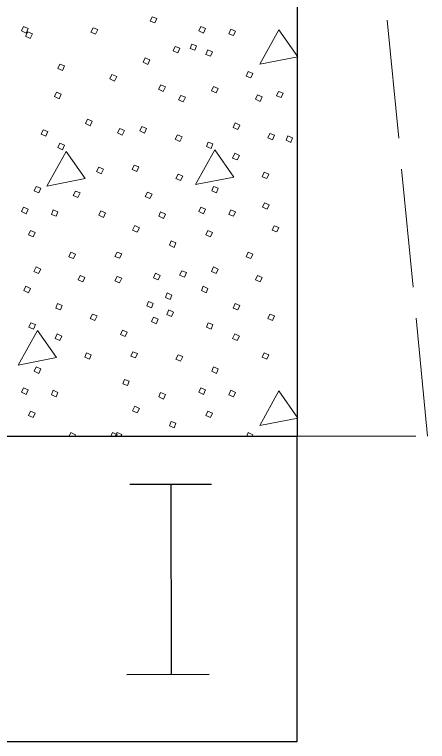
# Model space of a CAD drawing. Extents: x -1431.2 to -1397.2, y -1045.1 to -1001.1.
# Drawn here: x -1421.507 to -1420.172, y -1032.02 to -1029.669 of the extents above; entities that cross this region are included whole.
import ezdxf

# ---------------------------------------------------------------- set-up
doc = ezdxf.new("R2010")
doc.units = 0
doc.header["$LTSCALE"] = 0.064
doc.linetypes.add('LONG_DASHED', pattern=[7.5, 6, -1.5])
doc.layers.add('1', color=7, linetype='Continuous', lineweight=13)

msp = doc.modelspace()

# ---------------------------------------------------------------- linework, layer by layer
at = {"layer": '1', "lineweight": 25}
for p, q in [((-1420.59358, -1026.66633), (-1420.59358, -1031.03292)), ((-1423.35233, -1031.03292), (-1420.59358, -1031.03292)), ((-1420.59358, -1032.01983), (-1420.59358, -1031.03292)), ((-1421.1345, -1031.18808), (-1420.86983, -1031.18742)), ((-1421.00217, -1031.18767), (-1421.00058, -1031.80275)), ((-1421.144, -1031.803), (-1420.87775, -1031.80233)), ((-1423.35233, -1032.01983), (-1420.59358, -1032.01983))]:
    msp.add_line(p, q, dxfattribs=at)
at = {"layer": '1', "linetype": 'LONG_DASHED'}
for p, q in [((-1420.17175, -1031.03292), (-1420.59358, -1026.66633)), ((-1420.59358, -1031.03292), (-1420.17175, -1031.03292))]:
    msp.add_line(p, q, dxfattribs=at)
at = {"layer": '1'}
for p, q in [((-1421.33025, -1031.03292), (-1421.32558, -1031.02133)), ((-1421.19575, -1031.03292), (-1421.19, -1031.02133)), ((-1421.18133, -1031.03292), (-1421.17558, -1031.02133)), ((-1420.75633, -1031.03292), (-1420.75167, -1031.02133))]:
    msp.add_line(p, q, dxfattribs=at)
for points in [[(-1421.06208, -1029.67675), (-1421.047, -1029.68275), (-1421.05308, -1029.69683), (-1421.06817, -1029.69083)], [(-1421.47867, -1029.70858), (-1421.46358, -1029.71458), (-1421.46958, -1029.72967), (-1421.48467, -1029.72267)], [(-1421.46475, -1029.7255), (-1421.44967, -1029.7315), (-1421.45667, -1029.74658), (-1421.47175, -1029.73958)], [(-1421.25308, -1029.712), (-1421.23792, -1029.71808), (-1421.245, -1029.73317), (-1421.26008, -1029.72608)], [(-1420.90475, -1029.70858), (-1420.88967, -1029.71458), (-1420.89567, -1029.72967), (-1420.91075, -1029.72267)], [(-1420.80808, -1029.71658), (-1420.793, -1029.72367), (-1420.799, -1029.73775), (-1420.81408, -1029.73167)], [(-1420.652, -1029.71858), (-1420.71442, -1029.83033), (-1420.59058, -1029.80617)], [(-1420.98758, -1029.77258), (-1420.97242, -1029.77867), (-1420.9795, -1029.79375), (-1420.99458, -1029.78667)], [(-1420.9335, -1029.765), (-1420.91842, -1029.771), (-1420.92442, -1029.78508), (-1420.9395, -1029.77908)], [(-1420.88158, -1029.78408), (-1420.8665, -1029.79008), (-1420.8735, -1029.80417), (-1420.88867, -1029.79817)], [(-1421.08442, -1029.80958), (-1421.06933, -1029.81567), (-1421.07642, -1029.83075), (-1421.0915, -1029.82367)], [(-1421.36067, -1029.82983), (-1421.34558, -1029.83583), (-1421.35267, -1029.85092), (-1421.36775, -1029.84392)], [(-1421.19208, -1029.86342), (-1421.17692, -1029.8695), (-1421.184, -1029.88458), (-1421.19908, -1029.8775)], [(-1420.75167, -1029.8535), (-1420.73658, -1029.86058), (-1420.74267, -1029.87467), (-1420.75775, -1029.86858)], [(-1421.03417, -1029.89708), (-1421.01908, -1029.90317), (-1421.02617, -1029.91825), (-1421.04125, -1029.91117)], [(-1420.8635, -1029.90183), (-1420.84833, -1029.90892), (-1420.85542, -1029.923), (-1420.8705, -1029.91592)], [(-1421.37142, -1029.92067), (-1421.35633, -1029.92667), (-1421.36342, -1029.94175), (-1421.3785, -1029.93475)], [(-1420.96958, -1029.93075), (-1420.9545, -1029.93675), (-1420.96158, -1029.95192), (-1420.97667, -1029.94483)], [(-1420.7215, -1029.929), (-1420.70642, -1029.93608), (-1420.71242, -1029.95017), (-1420.7275, -1029.94308)], [(-1420.65367, -1029.918), (-1420.6385, -1029.924), (-1420.64458, -1029.93808), (-1420.65967, -1029.93208)], [(-1421.271, -1030.00817), (-1421.25592, -1030.01417), (-1421.26292, -1030.02925), (-1421.27808, -1030.02225)], [(-1421.09517, -1030.03167), (-1421.08008, -1030.03775), (-1421.08717, -1030.05283), (-1421.10225, -1030.04575)], [(-1420.794, -1030.01967), (-1420.77892, -1030.02667), (-1420.78492, -1030.04075), (-1420.8, -1030.03475)], [(-1421.4145, -1030.04175), (-1421.39942, -1030.04783), (-1421.40642, -1030.06292), (-1421.42158, -1030.05592)], [(-1421.16692, -1030.03842), (-1421.15183, -1030.0445), (-1421.15892, -1030.05958), (-1421.174, -1030.0525)], [(-1420.68125, -1030.05383), (-1420.66608, -1030.05992), (-1420.67317, -1030.075), (-1420.68825, -1030.06792)], [(-1420.98042, -1030.05858), (-1420.96525, -1030.06467), (-1420.97233, -1030.07975), (-1420.98742, -1030.07267)], [(-1420.62317, -1030.062), (-1420.60808, -1030.068), (-1420.61408, -1030.08308), (-1420.62917, -1030.07608)], [(-1421.36067, -1030.0855), (-1421.34558, -1030.09158), (-1421.35267, -1030.10667), (-1421.36775, -1030.09967)], [(-1420.88058, -1030.08208), (-1420.8655, -1030.08808), (-1420.8715, -1030.10317), (-1420.88658, -1030.09617)], [(-1421.34058, -1030.11233), (-1421.403, -1030.22408), (-1421.27917, -1030.19992)], [(-1420.85942, -1030.10725), (-1420.92183, -1030.219), (-1420.798, -1030.19483)], [(-1420.795, -1030.11825), (-1420.77992, -1030.12533), (-1420.78692, -1030.13942), (-1420.802, -1030.13342)], [(-1421.23508, -1030.16292), (-1421.22, -1030.169), (-1421.22708, -1030.18408), (-1421.24217, -1030.177)], [(-1421.12033, -1030.15617), (-1421.10517, -1030.16225), (-1421.11225, -1030.17733), (-1421.12733, -1030.17025)], [(-1420.97825, -1030.18575), (-1420.96317, -1030.19175), (-1420.97017, -1030.20592), (-1420.98525, -1030.19983)], [(-1420.70033, -1030.17967), (-1420.68525, -1030.18575), (-1420.69125, -1030.19983), (-1420.70642, -1030.19383)], [(-1421.43742, -1030.225), (-1421.42225, -1030.23108), (-1421.42833, -1030.24617), (-1421.44342, -1030.23908)], [(-1421.3105, -1030.24033), (-1421.29533, -1030.24633), (-1421.30242, -1030.2615), (-1421.3175, -1030.25442)], [(-1420.8635, -1030.225), (-1420.84833, -1030.23108), (-1420.85442, -1030.24617), (-1420.8695, -1030.23908)], [(-1421.07725, -1030.24367), (-1421.06217, -1030.24975), (-1421.06917, -1030.26483), (-1421.08433, -1030.25775)], [(-1420.69892, -1030.27875), (-1420.68375, -1030.28483), (-1420.68983, -1030.29892), (-1420.70492, -1030.29283)], [(-1421.47867, -1030.2925), (-1421.46358, -1030.2985), (-1421.46958, -1030.31358), (-1421.48467, -1030.30658)], [(-1421.382, -1030.3005), (-1421.36692, -1030.30758), (-1421.37292, -1030.32167), (-1421.388, -1030.31558)], [(-1421.22792, -1030.30425), (-1421.21283, -1030.31033), (-1421.21992, -1030.32542), (-1421.235, -1030.31833)], [(-1421.03467, -1030.30758), (-1421.0195, -1030.31458), (-1421.02558, -1030.32867), (-1421.04067, -1030.32167)], [(-1420.90475, -1030.2925), (-1420.88967, -1030.2985), (-1420.89567, -1030.31358), (-1420.91075, -1030.30658)], [(-1420.80808, -1030.3005), (-1420.793, -1030.30758), (-1420.799, -1030.32167), (-1420.81408, -1030.31558)], [(-1421.11817, -1030.35183), (-1421.10308, -1030.35892), (-1421.11017, -1030.373), (-1421.12525, -1030.367)], [(-1420.66792, -1030.3525), (-1420.65283, -1030.3585), (-1420.65883, -1030.37258), (-1420.674, -1030.36658)], [(-1421.4555, -1030.368), (-1421.44042, -1030.374), (-1421.44742, -1030.38808), (-1421.46258, -1030.38208)], [(-1420.88158, -1030.368), (-1420.8665, -1030.374), (-1420.8735, -1030.38808), (-1420.88867, -1030.38208)], [(-1421.00042, -1030.40117), (-1420.98525, -1030.40725), (-1420.99133, -1030.42233), (-1421.00642, -1030.41525)], [(-1421.32558, -1030.43742), (-1421.3105, -1030.4445), (-1421.31658, -1030.45858), (-1421.33167, -1030.4525)], [(-1421.17558, -1030.43742), (-1421.1605, -1030.4435), (-1421.1675, -1030.45758), (-1421.18267, -1030.4515)], [(-1420.75167, -1030.43742), (-1420.73658, -1030.4445), (-1420.74267, -1030.45858), (-1420.75775, -1030.4525)], [(-1421.43742, -1030.48575), (-1421.42225, -1030.49283), (-1421.42933, -1030.50692), (-1421.44442, -1030.49983)], [(-1420.96617, -1030.49783), (-1420.95108, -1030.50392), (-1420.95808, -1030.519), (-1420.97325, -1030.51192)], [(-1420.8635, -1030.48575), (-1420.84833, -1030.49283), (-1420.85542, -1030.50692), (-1420.8705, -1030.49983)], [(-1421.29542, -1030.51292), (-1421.28033, -1030.52), (-1421.28633, -1030.53408), (-1421.30142, -1030.527)], [(-1421.17558, -1030.516), (-1421.1605, -1030.522), (-1421.1675, -1030.53708), (-1421.18267, -1030.53008)], [(-1421.05175, -1030.50592), (-1421.03667, -1030.51292), (-1421.04267, -1030.527), (-1421.05775, -1030.521)], [(-1420.7215, -1030.51292), (-1420.70642, -1030.52), (-1420.71242, -1030.53408), (-1420.7275, -1030.527)], [(-1421.47058, -1030.54817), (-1421.4555, -1030.55525), (-1421.46158, -1030.56933), (-1421.47667, -1030.56225)], [(-1420.89667, -1030.54817), (-1420.88158, -1030.55525), (-1420.88758, -1030.56933), (-1420.90275, -1030.56225)], [(-1421.0135, -1030.56933), (-1420.99842, -1030.57633), (-1421.00442, -1030.5905), (-1421.0195, -1030.58442)], [(-1421.36792, -1030.60358), (-1421.35283, -1030.61058), (-1421.35883, -1030.62467), (-1421.37392, -1030.61867)], [(-1421.07392, -1030.5975), (-1421.05883, -1030.60358), (-1421.06483, -1030.61767), (-1421.07992, -1030.61158)], [(-1420.794, -1030.60358), (-1420.77892, -1030.61058), (-1420.78492, -1030.62467), (-1420.8, -1030.61867)], [(-1421.25517, -1030.63775), (-1421.24, -1030.64383), (-1421.24708, -1030.65892), (-1421.26217, -1030.65183)], [(-1421.00842, -1030.62467), (-1420.99333, -1030.63175), (-1420.99942, -1030.64583), (-1421.0145, -1030.63883)], [(-1420.68125, -1030.63775), (-1420.66608, -1030.64383), (-1420.67317, -1030.65892), (-1420.68825, -1030.65183)], [(-1421.4545, -1030.666), (-1421.43942, -1030.672), (-1421.44542, -1030.68708), (-1421.4605, -1030.68008)], [(-1421.05775, -1030.64783), (-1421.04267, -1030.65492), (-1421.04875, -1030.669), (-1421.06383, -1030.66192)], [(-1420.88058, -1030.666), (-1420.8655, -1030.672), (-1420.8715, -1030.68708), (-1420.88658, -1030.68008)], [(-1421.1585, -1030.69017), (-1421.14333, -1030.69617), (-1421.14942, -1030.71025), (-1421.1645, -1030.70425)], [(-1421.43333, -1030.69117), (-1421.49575, -1030.80292), (-1421.37192, -1030.77875)], [(-1421.36892, -1030.70225), (-1421.35383, -1030.70925), (-1421.36083, -1030.72333), (-1421.376, -1030.71733)], [(-1420.795, -1030.70225), (-1420.77992, -1030.70925), (-1420.78692, -1030.72333), (-1420.802, -1030.71733)], [(-1421.12425, -1030.75958), (-1421.10917, -1030.76567), (-1421.11617, -1030.77975), (-1421.13125, -1030.77367)], [(-1421.27425, -1030.76367), (-1421.25917, -1030.76967), (-1421.26517, -1030.78375), (-1421.28033, -1030.77775)], [(-1420.97825, -1030.76967), (-1420.96317, -1030.77567), (-1420.97017, -1030.78983), (-1420.98525, -1030.78375)], [(-1420.70033, -1030.76367), (-1420.68525, -1030.76967), (-1420.69125, -1030.78375), (-1420.70642, -1030.77775)], [(-1421.43742, -1030.80892), (-1421.42225, -1030.815), (-1421.42833, -1030.83008), (-1421.44342, -1030.823)], [(-1420.8635, -1030.80892), (-1420.84833, -1030.815), (-1420.85442, -1030.83008), (-1420.8695, -1030.823)], [(-1421.15142, -1030.84917), (-1421.13633, -1030.85525), (-1421.14233, -1030.86933), (-1421.1575, -1030.86333)], [(-1421.47867, -1030.87642), (-1421.46358, -1030.88242), (-1421.46958, -1030.8975), (-1421.48467, -1030.8905)], [(-1420.90475, -1030.87642), (-1420.88967, -1030.88242), (-1420.89567, -1030.8975), (-1420.91075, -1030.8905)], [(-1421.382, -1030.88442), (-1421.36692, -1030.8915), (-1421.37292, -1030.90558), (-1421.388, -1030.89958)], [(-1421.03467, -1030.8915), (-1421.0195, -1030.8985), (-1421.02558, -1030.91267), (-1421.04067, -1030.90558)], [(-1420.80808, -1030.88442), (-1420.793, -1030.8915), (-1420.799, -1030.90558), (-1420.81408, -1030.89958)], [(-1420.652, -1030.88642), (-1420.71442, -1030.99817), (-1420.59058, -1030.97408)], [(-1421.11817, -1030.93575), (-1421.10308, -1030.94283), (-1421.11017, -1030.95692), (-1421.12525, -1030.95092)], [(-1421.4555, -1030.95192), (-1421.44042, -1030.95792), (-1421.44742, -1030.972), (-1421.46258, -1030.966)], [(-1420.88158, -1030.95192), (-1420.8665, -1030.95792), (-1420.8735, -1030.972), (-1420.88867, -1030.966)], [(-1421.00042, -1030.98508), (-1420.98525, -1030.99117), (-1420.99133, -1031.00625), (-1421.00642, -1030.99925)]]:
    msp.add_lwpolyline(points, close=True, dxfattribs=at)
for points in [[(-1421.32558, -1031.02133), (-1421.3105, -1031.02842), (-1421.31242, -1031.03292)], [(-1421.19, -1031.02133), (-1421.17492, -1031.02742), (-1421.17758, -1031.03292)], [(-1421.17558, -1031.02133), (-1421.1605, -1031.02742), (-1421.16317, -1031.03292)], [(-1420.75167, -1031.02133), (-1420.73658, -1031.02842), (-1420.7385, -1031.03292)]]:
    msp.add_lwpolyline(points, dxfattribs=at)

doc.saveas('drawing.dxf')
